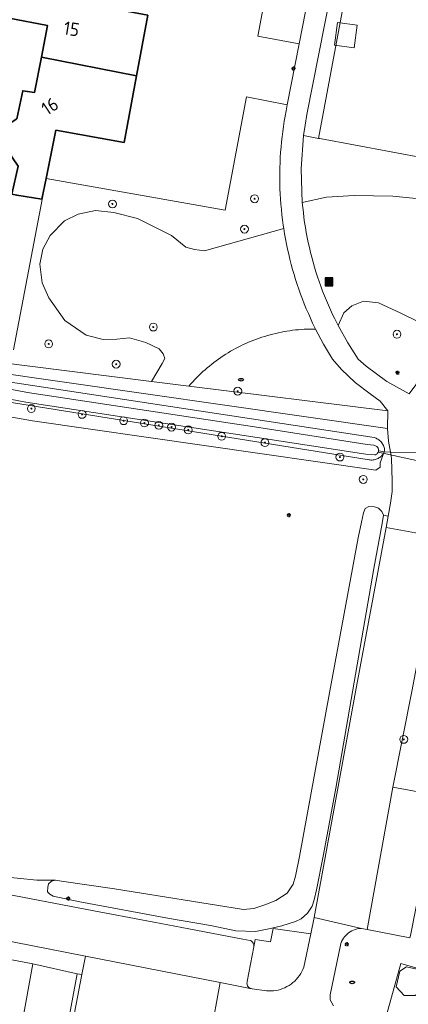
# Model space of a CAD drawing. Header units: metres. Extents: x 152610 to 160096, y 456114 to 462495.
# Tile 358 of 656: x 157399 to 157439, y 460185 to 460284. Entities that reach past the tile are written whole.
import ezdxf
from ezdxf.enums import TextEntityAlignment as Align

# ---------------------------------------------------------------- set-up
doc = ezdxf.new("R2010")
doc.units = ezdxf.units.M
doc.header["$LTSCALE"] = 0.5
doc.layers.get('0').update_dxf_attribs({"linetype": 'CONTINUOUS'})
for name, color, linetype, lineweight in [('B-PV-GR-BEPLANTING_CULTUUR_BOSPLANTSOEN-GV', 251, 'CONTINUOUS', 18), ('B-PV-GR-BOOM-S', 251, 'CONTINUOUS', 25), ('B-PV-IE-MEUBILAIR-S', 251, 'CONTINUOUS', 25), ('B-PV-IE-MEUBILAIR_WEGMEUBILAIR_AFVALBAK-S', 251, 'CONTINUOUS', 25), ('B-PV-IE-TERREINAFSCHEIDING_KUNSTMATIG_HEKWERK-G', 251, 'IE-TERREINAFSCHEIDING_KUNSTMATIG-SO', 18), ('B-PV-KW-KUNSTWERK_DUIKER-G', 251, 'CONTINUOUS', 18), ('B-PV-OG-BEBOUWING-GV', 6, 'CONTINUOUS', 35), ('B-PV-OG-BEBOUWING-T18', 1, 'CONTINUOUS', 18), ('B-PV-OG-BEBOUWING_OVERBOUWING-GV', 251, 'CONTINUOUS', 18), ('B-PV-OG-BEBOUWING_SCHUUR-GV', 251, 'CONTINUOUS', 18), ('B-PV-OG-TERREIN_BEGROEID-GV', 251, 'CONTINUOUS', 18), ('B-PV-OG-TERREIN_OEVER-GV', 251, 'CONTINUOUS', 18), ('B-PV-OG-WATER_GREPPEL-GV', 251, 'CONTINUOUS', 18), ('B-PV-OG-WATER_SLOOT-GV', 251, 'CONTINUOUS', 18), ('B-PV-VH-GESLOTENVERHARDING_ASFALT-GV', 251, 'CONTINUOUS', 18), ('B-PV-VH-HALFVERHARDING_GRAVEL-GV', 251, 'CONTINUOUS', 18), ('B-PV-VH-OPENVERHARDING_BETONSTRAATSTEEN-GV', 251, 'CONTINUOUS', 18), ('B-PV-VH-OPENVERHARDING_TEGEL-GV', 251, 'CONTINUOUS', 18)]:
    doc.layers.add(name, color=color, linetype=linetype, lineweight=lineweight)
doc.styles.add('NLCS-ISO', font='NLCS-ISO.ttf')
doc.styles.add('NLCS-ISO-M750-T18', font='NLCS-ISO.ttf', dxfattribs={"height": 1.35})
doc.linetypes.add('IE-TERREINAFSCHEIDING_KUNSTMATIG-SO', pattern='A,4,[82,NLCS.SHX,S=0.75,R=90,X=0,Y=0],4,-2', length=10)

# ---------------------------------------------------------------- blocks, each defined once
blk = doc.blocks.new('SIE-WEG_AFVALBAK-SO')
h = blk.add_hatch(color=256)
h.dxf.hatch_style = 1
h.paths.add_polyline_path([(-1.5, -1.5), (1.5, -1.5), (1.5, 1.5), (-1.5, 1.5)])
for points in [[(-2, -2), (2, -2), (2, 2), (-2, 2)], [(-1.5, -1.5), (1.5, -1.5), (1.5, 1.5), (-1.5, 1.5)]]:
    blk.add_lwpolyline(points, close=True)
blk = doc.blocks.new('SIE-MEUBILAIR_PAAL_LICHTMAST-SO')
for points in [[(-0.62, 0), (-1, 0)], [(-0.71, 0.71), (-0.44, 0.44)], [(0, 1), (0, 0.62)], [(0.44, 0.44), (0.71, 0.71)], [(1, 0), (0.62, 0)], [(-0.71, -0.71), (-0.44, -0.44)], [(0, -0.62), (0, -1)], [(0.44, -0.44), (0.71, -0.71)]]:
    blk.add_lwpolyline(points)
blk.add_circle((0, 0), 0.5)
blk = doc.blocks.new('SIE-MEUBILAIR_PUT_RIOOLPUT-SO')
blk.add_ellipse((0, 0), major_axis=(1.25, 0), ratio=0.54)
at = {"style": 'NLCS-ISO'}
blk.add_text('ri', height=0.75, dxfattribs=at).set_placement((-0.04, 0.07), align=Align.MIDDLE_CENTER)
blk = doc.blocks.new('SGR-BOOM_GBKN-SO')
at = {"linetype": 'ByBlock', "lineweight": 18}
h = blk.add_hatch(color=0, dxfattribs=at)
h.dxf.hatch_style = 1
edge = h.paths.add_edge_path()
edge.add_arc((0, 0), 0.25, 0, 360)
at = {"color": 0, "linetype": 'ByBlock', "lineweight": 18}
for radius in [2, 0.25]:
    blk.add_circle((0, 0), radius, dxfattribs=at)
at = {"color": 0, "linetype": 'ByBlock', "lineweight": 18, "style": 'NLCS-ISO'}
blk.add_attdef('SOORT', (2.5, 0), '', height=1.5, dxfattribs=at)

msp = doc.modelspace()

# ---------------------------------------------------------------- linework, layer by layer
at = {"layer": 'B-PV-GR-BEPLANTING_CULTUUR_BOSPLANTSOEN-GV', "flags": 128}
for points in [[(157429.268, 460312.762), (157423.631, 460282.76), (157427.824, 460281.968), (157431.959, 460303.074)], [(157434.125, 460302.689), (157428.599, 460274.805), (157428.416, 460273.74), (157428.268, 460272.67), (157429.78, 460272.389), (157433.418, 460291.943)], [(157395.919, 460249.869), (157412.85, 460247.756), (157413.942, 460249.557), (157414.211, 460250.087), (157414.039, 460250.545), (157413.616, 460251.039), (157412.277, 460251.693), (157410.634, 460252.173), (157409.354, 460252.041), (157407.96, 460251.995), (157406.233, 460252.439), (157404.054, 460253.912), (157402.437, 460256.233), (157401.779, 460257.739), (157401.516, 460259.623), (157401.833, 460261.151), (157402.592, 460262.556), (157404.048, 460264.023), (157405.433, 460264.703), (157407.185, 460265.068), (157409.027, 460264.886), (157411.445, 460264.26), (157414.896, 460262.533), (157416.329, 460261.358), (157417.226, 460261.11), (157418.225, 460260.985), (157426.264, 460263.237), (157426.209, 460263.604), (157426.139, 460264.127), (157426.076, 460264.652), (157426.021, 460265.177), (157425.974, 460265.703), (157425.935, 460266.23), (157425.903, 460266.758), (157425.88, 460267.285), (157425.865, 460267.813), (157425.858, 460268.342), (157425.859, 460268.87), (157425.868, 460269.398), (157425.885, 460269.926), (157425.91, 460270.454), (157425.943, 460270.981), (157425.984, 460271.508), (157426.032, 460272.034), (157426.089, 460272.559), (157426.154, 460273.083), (157426.227, 460273.607), (157426.307, 460274.129), (157426.396, 460274.65), (157426.492, 460275.169), (157426.612, 460275.784), (157422.471, 460276.585), (157420.317, 460265.125), (157402.162, 460268.331), (157398.877, 460250.951)], [(157375.331, 460248.243), (157400.773, 460243.739), (157435.584, 460238.749), (157436.045, 460239.062), (157436.048, 460239.488), (157436.447, 460240.61), (157436.403, 460240.515), (157436.352, 460240.424), (157436.294, 460240.338), (157436.229, 460240.256), (157436.159, 460240.179), (157436.082, 460240.108), (157436.001, 460240.043), (157435.915, 460239.984), (157435.824, 460239.933), (157435.73, 460239.888), (157435.633, 460239.85), (157435.533, 460239.821), (157435.431, 460239.798), (157435.328, 460239.784), (157435.224, 460239.778), (157435.12, 460239.78), (157435.016, 460239.789), (157434.913, 460239.807), (157371.214, 460249.999)], [(157439.253, 460216.301), (157437.334, 460206.611), (157441.903, 460205.775)], [(157439.056, 460191.348), (157434.707, 460192.194), (157434.158, 460192.301), (157434.072, 460192.297), (157433.882, 460192.278), (157433.694, 460192.244), (157433.51, 460192.193), (157433.331, 460192.128), (157433.158, 460192.047), (157432.992, 460191.953), (157432.835, 460191.844), (157432.687, 460191.723), (157432.55, 460191.591), (157432.424, 460191.447), (157432.312, 460191.293), (157432.212, 460191.13), (157432.126, 460190.959), (157432.055, 460190.782), (157431.999, 460190.6), (157430.958, 460185.552), (157430.959, 460185.038), (157431.316, 460184.45)], [(157434.662, 460176.2), (157438.143, 460188.741), (157439.638, 460188.302)]]:
    msp.add_lwpolyline(points, dxfattribs=at)
for points in [[(157429.925, 460272.362), (157429.78, 460272.389), (157428.268, 460272.67), (157428.032, 460269.289), (157428.144, 460265.902), (157430.587, 460266.439), (157433.413, 460266.6), (157437.309, 460266.533), (157440.359, 460266.238), (157445.952, 460264.958), (157446.247, 460263.443), (157446.91, 460262.168), (157448.076, 460260.745), (157449.207, 460259.861), (157455.239, 460267.652)], [(157435.858, 460255.703), (157434.342, 460255.9), (157433.177, 460255.424), (157432.352, 460254.69), (157431.771, 460253.412), (157432.744, 460251.676), (157433.821, 460250.002), (157434.631, 460249.285), (157436.713, 460247.739), (157438.984, 460246.488), (157441.572, 460249.999), (157443.242, 460252.156), (157438.132, 460254.665)], [(157429.485, 460253.054), (157429.194, 460253.056), (157428.904, 460253.053), (157428.613, 460253.045), (157428.323, 460253.031), (157428.033, 460253.013), (157427.743, 460252.99), (157427.454, 460252.961), (157427.165, 460252.927), (157426.877, 460252.889), (157426.59, 460252.845), (157426.303, 460252.796), (157426.017, 460252.742), (157425.733, 460252.684), (157425.449, 460252.62), (157425.167, 460252.551), (157424.885, 460252.478), (157424.606, 460252.399), (157424.327, 460252.316), (157424.05, 460252.227), (157423.775, 460252.134), (157423.501, 460252.036), (157423.229, 460251.933), (157422.959, 460251.826), (157422.691, 460251.714), (157422.425, 460251.597), (157422.161, 460251.475), (157421.899, 460251.349), (157421.64, 460251.218), (157421.382, 460251.083), (157421.128, 460250.943), (157420.875, 460250.799), (157420.625, 460250.65), (157420.378, 460250.497), (157420.134, 460250.34), (157419.892, 460250.179), (157419.653, 460250.013), (157419.418, 460249.843), (157419.185, 460249.669), (157418.955, 460249.491), (157418.728, 460249.309), (157418.505, 460249.123), (157418.285, 460248.933), (157418.068, 460248.739), (157417.855, 460248.542), (157417.645, 460248.341), (157417.439, 460248.136), (157417.236, 460247.927), (157417.038, 460247.715), (157416.842, 460247.5), (157416.651, 460247.281), (157436.816, 460244.764), (157436.045, 460245.761), (157435.021, 460246.495), (157433.495, 460247.642), (157432.117, 460248.964), (157431.199, 460250.002), (157430.306, 460251.508)]]:
    msp.add_lwpolyline(points, close=True, dxfattribs=at)
at = {"layer": 'B-PV-IE-TERREINAFSCHEIDING_KUNSTMATIG_HEKWERK-G', "flags": 128}
msp.add_lwpolyline([(157406.169, 460189.489), (157377.183, 460195.166), (157370.912, 460196.394), (157370.74, 460195.516), (157365.909, 460195.032), (157350.128, 460193.454), (157346.418, 460193.083), (157341.504, 460192.58), (157332.705, 460191.679), (157331.933, 460187.934), (157319.392, 460190.15), (157314.768, 460187.838), (157314.41, 460187.591), (157313.788, 460187.149), (157313.176, 460186.693), (157312.574, 460186.225), (157311.982, 460185.744), (157311.4, 460185.251), (157310.828, 460184.746), (157310.267, 460184.229), (157309.717, 460183.701), (157309.178, 460183.161), (157308.651, 460182.61), (157308.135, 460182.048), (157307.631, 460181.475), (157307.001, 460180.723)], dxfattribs=at)
at = {"layer": 'B-PV-KW-KUNSTWERK_DUIKER-G', "flags": 128}
msp.add_lwpolyline([(157435.834, 460240.582), (157440.795, 460239.496)], dxfattribs=at)
at = {"layer": 'B-PV-OG-BEBOUWING-GV', "flags": 128}
for points in [[(157412.498, 460284.863), (157398.9, 460287.431), (157398.423, 460284.557), (157402.317, 460283.828), (157401.689, 460280.603), (157411.344, 460278.736)], [(157411.344, 460278.736), (157401.689, 460280.603), (157400.997, 460277.051), (157399.808, 460277.22), (157399.201, 460274.376), (157397.019, 460272.934), (157399.331, 460269.559), (157398.682, 460266.717), (157399.195, 460266.628), (157401.728, 460266.207), (157402.162, 460268.331), (157403.16, 460273.21), (157410.07, 460271.973)]]:
    msp.add_lwpolyline(points, close=True, dxfattribs=at)
at = {"layer": 'B-PV-OG-BEBOUWING_OVERBOUWING-GV', "flags": 128}
msp.add_lwpolyline([(157433.715, 460283.868), (157431.72, 460284.134), (157431.416, 460281.847), (157433.411, 460281.581)], close=True, dxfattribs=at)
at = {"layer": 'B-PV-OG-BEBOUWING_SCHUUR-GV', "flags": 128}
msp.add_lwpolyline([(157440.066, 460188.091), (157438.718, 460188.408), (157438.015, 460187.976), (157437.645, 460186.366), (157438.459, 460185.489), (157439.586, 460185.481), (157440.445, 460186.124), (157440.589, 460187.165)], close=True, dxfattribs=at)
at = {"layer": 'B-PV-OG-TERREIN_BEGROEID-GV', "flags": 128}
for points in [[(157440.359, 460266.238), (157437.309, 460266.533), (157433.413, 460266.6), (157430.587, 460266.439), (157428.144, 460265.902), (157428.191, 460265.39), (157428.247, 460264.879), (157428.31, 460264.369), (157428.381, 460263.859), (157428.46, 460263.351), (157428.548, 460262.844), (157428.642, 460262.339), (157428.745, 460261.835), (157428.856, 460261.333), (157428.974, 460260.833), (157429.1, 460260.334), (157429.234, 460259.838), (157429.376, 460259.343), (157429.525, 460258.851), (157429.682, 460258.362), (157429.847, 460257.875), (157430.019, 460257.39), (157430.199, 460256.908), (157430.386, 460256.429), (157430.58, 460255.953), (157430.782, 460255.48), (157430.991, 460255.011), (157431.208, 460254.544), (157431.432, 460254.081), (157431.663, 460253.622), (157431.771, 460253.412), (157432.352, 460254.69), (157433.177, 460255.424), (157434.342, 460255.9), (157435.858, 460255.703), (157438.132, 460254.665), (157443.242, 460252.156)], [(157383.218, 460249.999), (157435.444, 460242.048), (157435.514, 460242.025), (157435.615, 460241.986), (157435.712, 460241.939), (157435.805, 460241.885), (157435.895, 460241.825), (157435.979, 460241.758), (157436.059, 460241.685), (157436.133, 460241.606), (157436.2, 460241.522), (157436.262, 460241.433), (157436.316, 460241.34), (157436.364, 460241.243), (157436.404, 460241.143), (157436.437, 460241.04), (157436.462, 460240.935), (157436.479, 460240.828), (157436.488, 460240.721), (157436.484, 460240.707), (157436.447, 460240.61), (157437.087, 460240.588), (157436.878, 460241.679), (157436.795, 460242.966), (157395.744, 460248.868)], [(157397.213, 460197.591), (157401.236, 460197.179), (157403.113, 460197.171), (157403.715, 460197.099), (157409.114, 460196.307), (157422.182, 460194.197), (157423.233, 460194.316), (157424.338, 460194.674), (157425.47, 460195.113), (157426.602, 460195.871), (157427.228, 460196.789), (157427.454, 460197.6), (157427.868, 460199.583), (157430.902, 460216.175), (157433.796, 460231.905), (157434.129, 460233.471), (157434.337, 460234.423), (157434.514, 460234.876), (157434.889, 460235.053), (157435.46, 460235.033), (157435.874, 460234.895), (157436.209, 460234.56), (157436.386, 460234.185), (157436.859, 460234.095), (157437.1, 460235.419), (157437.25, 460236.602), (157437.247, 460237.877), (157437.213, 460238.565), (157437.214, 460238.856), (157437.207, 460239.205), (157437.192, 460239.554), (157437.169, 460239.903), (157437.138, 460240.251), (157437.121, 460240.413), (157437.087, 460240.588), (157436.447, 460240.61), (157436.048, 460239.488), (157436.045, 460239.062), (157435.584, 460238.749), (157400.773, 460243.739), (157375.331, 460248.243)], [(157392.503, 460196.851), (157405.421, 460194.389), (157406.308, 460194.22), (157413.091, 460192.928), (157416.634, 460192.253), (157422.115, 460191.208), (157422.852, 460191.079), (157422.858, 460191.076), (157422.887, 460191.061), (157422.947, 460191.028), (157423.027, 460190.967), (157423.096, 460190.893), (157423.153, 460190.81), (157423.196, 460190.719), (157423.224, 460190.622), (157423.236, 460190.522), (157423.232, 460190.421), (157423.373, 460191.162), (157424.933, 460190.928), (157425.184, 460192.28), (157428.997, 460191.753), (157429.336, 460193.391), (157433.545, 460216.286), (157436.647, 460232.931), (157436.859, 460234.095), (157436.386, 460234.185), (157436.247, 460233.338), (157435.38, 460228.766), (157431.53, 460206.5), (157430.284, 460199.777), (157429.575, 460196.199), (157429.358, 460195.181), (157429.14, 460194.564), (157428.656, 460193.847), (157428.038, 460193.263), (157427.454, 460192.98), (157426.068, 460192.563), (157424.75, 460192.247), (157423.398, 460191.997), (157421.413, 460192.05), (157420.296, 460192.303), (157418.837, 460192.58), (157414.664, 460193.307), (157405.571, 460194.996), (157402.867, 460195.579), (157402.551, 460195.773), (157402.316, 460196.008), (157402.327, 460196.467), (157402.419, 460196.825), (157402.715, 460197.08), (157403.113, 460197.171), (157401.236, 460197.179), (157397.213, 460197.591)]]:
    msp.add_lwpolyline(points, dxfattribs=at)
for points in [[(157409.027, 460264.886), (157407.185, 460265.068), (157405.433, 460264.703), (157404.048, 460264.023), (157402.592, 460262.556), (157401.833, 460261.151), (157401.516, 460259.623), (157401.779, 460257.739), (157402.437, 460256.233), (157404.054, 460253.912), (157406.233, 460252.439), (157407.96, 460251.995), (157409.354, 460252.041), (157410.634, 460252.173), (157412.277, 460251.693), (157413.616, 460251.039), (157414.039, 460250.545), (157414.211, 460250.087), (157413.942, 460249.557), (157412.85, 460247.756), (157416.651, 460247.281), (157416.842, 460247.5), (157417.038, 460247.715), (157417.236, 460247.927), (157417.439, 460248.136), (157417.645, 460248.341), (157417.855, 460248.542), (157418.068, 460248.739), (157418.285, 460248.933), (157418.505, 460249.123), (157418.728, 460249.309), (157418.955, 460249.491), (157419.185, 460249.669), (157419.418, 460249.843), (157419.653, 460250.013), (157419.892, 460250.179), (157420.134, 460250.34), (157420.378, 460250.497), (157420.625, 460250.65), (157420.875, 460250.799), (157421.128, 460250.943), (157421.382, 460251.083), (157421.64, 460251.218), (157421.899, 460251.349), (157422.161, 460251.475), (157422.425, 460251.597), (157422.691, 460251.714), (157422.959, 460251.826), (157423.229, 460251.933), (157423.501, 460252.036), (157423.775, 460252.134), (157424.05, 460252.227), (157424.327, 460252.316), (157424.606, 460252.399), (157424.885, 460252.478), (157425.167, 460252.551), (157425.449, 460252.62), (157425.733, 460252.684), (157426.017, 460252.742), (157426.303, 460252.796), (157426.59, 460252.845), (157426.877, 460252.889), (157427.165, 460252.927), (157427.454, 460252.961), (157427.743, 460252.99), (157428.033, 460253.013), (157428.323, 460253.031), (157428.613, 460253.045), (157428.904, 460253.053), (157429.194, 460253.056), (157429.485, 460253.054), (157429.419, 460253.187), (157429.19, 460253.664), (157428.969, 460254.144), (157428.754, 460254.627), (157428.547, 460255.113), (157428.347, 460255.603), (157428.155, 460256.095), (157427.97, 460256.591), (157427.793, 460257.089), (157427.623, 460257.589), (157427.461, 460258.093), (157427.306, 460258.598), (157427.159, 460259.106), (157427.02, 460259.616), (157426.889, 460260.128), (157426.765, 460260.642), (157426.649, 460261.158), (157426.541, 460261.676), (157426.441, 460262.195), (157426.348, 460262.715), (157426.264, 460263.237), (157418.225, 460260.985), (157417.226, 460261.11), (157416.329, 460261.358), (157414.896, 460262.533), (157411.445, 460264.26)], [(157397.398, 460183.034), (157398.526, 460189.146), (157400.818, 460188.702), (157405.3, 460187.704), (157405.801, 460187.607), (157406.169, 460189.489), (157377.183, 460195.166), (157370.912, 460196.394), (157370.74, 460195.516), (157369.68, 460189.805), (157380.877, 460187.836), (157383.645, 460187.357), (157396.729, 460185.069), (157396.427, 460183.218)]]:
    msp.add_lwpolyline(points, close=True, dxfattribs=at)
at = {"layer": 'B-PV-OG-TERREIN_OEVER-GV', "flags": 128}
for points in [[(157349.468, 460256.344), (157400.279, 460246.615), (157423.733, 460243.063), (157434.725, 460241.368), (157435.391, 460241.269), (157435.48, 460241.258), (157435.565, 460241.231), (157435.644, 460241.19), (157435.714, 460241.135), (157435.774, 460241.069), (157435.821, 460240.993), (157435.853, 460240.909), (157435.87, 460240.822), (157435.871, 460240.733), (157435.865, 460240.699), (157436.447, 460240.61), (157436.484, 460240.707), (157436.488, 460240.721), (157436.479, 460240.828), (157436.462, 460240.935), (157436.437, 460241.04), (157436.404, 460241.143), (157436.364, 460241.243), (157436.316, 460241.34), (157436.262, 460241.433), (157436.2, 460241.522), (157436.133, 460241.606), (157436.059, 460241.685), (157435.979, 460241.758), (157435.895, 460241.825), (157435.805, 460241.885), (157435.712, 460241.939), (157435.615, 460241.986), (157435.514, 460242.025), (157435.444, 460242.048), (157383.218, 460249.999)], [(157371.214, 460249.999), (157434.913, 460239.807), (157435.016, 460239.789), (157435.12, 460239.78), (157435.224, 460239.778), (157435.328, 460239.784), (157435.431, 460239.798), (157435.533, 460239.821), (157435.633, 460239.85), (157435.73, 460239.888), (157435.824, 460239.933), (157435.915, 460239.984), (157436.001, 460240.043), (157436.082, 460240.108), (157436.159, 460240.179), (157436.229, 460240.256), (157436.294, 460240.338), (157436.352, 460240.424), (157436.403, 460240.515), (157436.447, 460240.61), (157435.865, 460240.699), (157435.856, 460240.645), (157435.826, 460240.561), (157435.782, 460240.484), (157435.724, 460240.416), (157435.655, 460240.359), (157435.577, 460240.316), (157435.504, 460240.29), (157434.573, 460240.38), (157423.582, 460242.074), (157400.11, 460245.629), (157349.279, 460255.361)]]:
    msp.add_lwpolyline(points, dxfattribs=at)
at = {"layer": 'B-PV-OG-WATER_GREPPEL-GV', "flags": 128}
msp.add_lwpolyline([(157431.53, 460206.5), (157435.38, 460228.766), (157436.247, 460233.338), (157436.386, 460234.185), (157436.209, 460234.56), (157435.874, 460234.895), (157435.46, 460235.033), (157434.889, 460235.053), (157434.514, 460234.876), (157434.337, 460234.423), (157434.129, 460233.471), (157433.796, 460231.905), (157430.902, 460216.175), (157427.868, 460199.583), (157427.454, 460197.6), (157427.228, 460196.789), (157426.602, 460195.871), (157425.47, 460195.113), (157424.338, 460194.674), (157423.233, 460194.316), (157422.182, 460194.197), (157409.114, 460196.307), (157403.715, 460197.099), (157403.113, 460197.171), (157402.715, 460197.08), (157402.419, 460196.825), (157402.327, 460196.467), (157402.316, 460196.008), (157402.551, 460195.773), (157402.867, 460195.579), (157405.571, 460194.996), (157414.664, 460193.307), (157418.837, 460192.58), (157420.296, 460192.303), (157421.413, 460192.05), (157423.398, 460191.997), (157424.75, 460192.247), (157426.068, 460192.563), (157427.454, 460192.98), (157428.038, 460193.263), (157428.656, 460193.847), (157429.14, 460194.564), (157429.358, 460195.181), (157429.575, 460196.199), (157430.284, 460199.777)], close=True, dxfattribs=at)
at = {"layer": 'B-PV-OG-WATER_SLOOT-GV', "flags": 128}
msp.add_lwpolyline([(157349.279, 460255.361), (157400.11, 460245.629), (157423.582, 460242.074), (157434.573, 460240.38), (157435.504, 460240.29), (157435.577, 460240.316), (157435.655, 460240.359), (157435.724, 460240.416), (157435.782, 460240.484), (157435.826, 460240.561), (157435.856, 460240.645), (157435.865, 460240.699), (157435.871, 460240.733), (157435.87, 460240.822), (157435.853, 460240.909), (157435.821, 460240.993), (157435.774, 460241.069), (157435.714, 460241.135), (157435.644, 460241.19), (157435.565, 460241.231), (157435.48, 460241.258), (157435.391, 460241.269), (157434.725, 460241.368), (157423.733, 460243.063), (157400.279, 460246.615), (157349.468, 460256.344)], dxfattribs=at)
at = {"layer": 'B-PV-VH-GESLOTENVERHARDING_ASFALT-GV', "flags": 128}
for points in [[(157431.959, 460303.074), (157427.824, 460281.968), (157426.612, 460275.784), (157426.492, 460275.169), (157426.396, 460274.65), (157426.307, 460274.129), (157426.227, 460273.607), (157426.154, 460273.083), (157426.089, 460272.559), (157426.032, 460272.034), (157425.984, 460271.508), (157425.943, 460270.981), (157425.91, 460270.454), (157425.885, 460269.926), (157425.868, 460269.398), (157425.859, 460268.87), (157425.858, 460268.342), (157425.865, 460267.813), (157425.88, 460267.285), (157425.903, 460266.758), (157425.935, 460266.23), (157425.974, 460265.703), (157426.021, 460265.177), (157426.076, 460264.652), (157426.139, 460264.127), (157426.209, 460263.604), (157426.264, 460263.237), (157426.348, 460262.715), (157426.441, 460262.195), (157426.541, 460261.676), (157426.649, 460261.158), (157426.765, 460260.642), (157426.889, 460260.128), (157427.02, 460259.616), (157427.159, 460259.106), (157427.306, 460258.598), (157427.461, 460258.093), (157427.623, 460257.589), (157427.793, 460257.089), (157427.97, 460256.591), (157428.155, 460256.095), (157428.347, 460255.603), (157428.547, 460255.113), (157428.754, 460254.627), (157428.969, 460254.144), (157429.19, 460253.664), (157429.419, 460253.187), (157429.485, 460253.054), (157430.306, 460251.508), (157431.199, 460250.002), (157432.117, 460248.964), (157433.495, 460247.642), (157435.021, 460246.495), (157436.045, 460245.761), (157436.816, 460244.764), (157436.795, 460242.966), (157436.878, 460241.679), (157437.087, 460240.588), (157439.936, 460240.526)], [(157438.984, 460246.488), (157436.713, 460247.739), (157434.631, 460249.285), (157433.821, 460250.002), (157432.744, 460251.676), (157431.771, 460253.412), (157431.663, 460253.622), (157431.432, 460254.081), (157431.208, 460254.544), (157430.991, 460255.011), (157430.782, 460255.48), (157430.58, 460255.953), (157430.386, 460256.429), (157430.199, 460256.908), (157430.019, 460257.39), (157429.847, 460257.875), (157429.682, 460258.362), (157429.525, 460258.851), (157429.376, 460259.343), (157429.234, 460259.838), (157429.1, 460260.334), (157428.974, 460260.833), (157428.856, 460261.333), (157428.745, 460261.835), (157428.642, 460262.339), (157428.548, 460262.844), (157428.46, 460263.351), (157428.381, 460263.859), (157428.31, 460264.369), (157428.247, 460264.879), (157428.191, 460265.39), (157428.144, 460265.902), (157428.032, 460269.289), (157428.268, 460272.67), (157428.416, 460273.74), (157428.599, 460274.805), (157434.125, 460302.689)], [(157418.82, 460181.484), (157419.805, 460186.818), (157406.169, 460189.489), (157405.801, 460187.607), (157403.544, 460175.969)]]:
    msp.add_lwpolyline(points, dxfattribs=at)
at = {"layer": 'B-PV-VH-HALFVERHARDING_GRAVEL-GV', "flags": 128}
msp.add_lwpolyline([(157395.744, 460248.868), (157436.795, 460242.966), (157436.816, 460244.764), (157416.651, 460247.281), (157412.85, 460247.756), (157395.919, 460249.869)], dxfattribs=at)
at = {"layer": 'B-PV-VH-OPENVERHARDING_BETONSTRAATSTEEN-GV', "flags": 128}
for points in [[(157439.965, 460240.523), (157439.936, 460240.526), (157437.087, 460240.588), (157437.121, 460240.413), (157437.138, 460240.251), (157437.169, 460239.903), (157437.192, 460239.554), (157437.207, 460239.205), (157437.214, 460238.856), (157437.213, 460238.565), (157437.247, 460237.877), (157437.25, 460236.602), (157437.1, 460235.419), (157436.859, 460234.095), (157436.647, 460232.931), (157439.985, 460232.33), (157440.015, 460235.205), (157440.016, 460238.08), (157439.872, 460239.515)], [(157441.903, 460205.775), (157437.334, 460206.611), (157434.707, 460192.194), (157439.056, 460191.348), (157439.108, 460191.578)], [(157400.739, 460162.993), (157401.712, 460168.24), (157403.153, 460176.021), (157405.3, 460187.704), (157400.818, 460188.702), (157398.729, 460177.143), (157396.247, 460163.826)], [(157400.739, 460162.993), (157401.132, 460162.92), (157403.544, 460175.969), (157405.801, 460187.607), (157405.3, 460187.704), (157403.153, 460176.021), (157401.712, 460168.24)]]:
    msp.add_lwpolyline(points, close=True, dxfattribs=at)
msp.add_lwpolyline([(157377.183, 460195.166), (157406.169, 460189.489), (157419.805, 460186.818), (157422.871, 460186.218), (157422.788, 460186.26), (157422.713, 460186.316), (157422.649, 460186.383), (157422.598, 460186.461), (157422.56, 460186.546), (157422.537, 460186.636), (157422.53, 460186.729), (157422.54, 460186.822), (157422.565, 460186.911), (157422.567, 460186.919), (157423.232, 460190.421), (157423.236, 460190.522), (157423.224, 460190.622), (157423.196, 460190.719), (157423.153, 460190.81), (157423.096, 460190.893), (157423.027, 460190.967), (157422.947, 460191.028), (157422.887, 460191.061), (157422.858, 460191.076), (157422.852, 460191.079), (157422.115, 460191.208), (157416.634, 460192.253), (157413.091, 460192.928), (157406.308, 460194.22), (157405.421, 460194.389), (157392.503, 460196.851)], dxfattribs=at)
at = {"layer": 'B-PV-VH-OPENVERHARDING_TEGEL-GV', "flags": 128}
for points in [[(157437.334, 460206.611), (157439.253, 460216.301), (157441.994, 460230.754), (157439.981, 460231.179), (157439.985, 460232.33), (157436.647, 460232.931), (157433.545, 460216.286), (157429.336, 460193.391), (157434.158, 460192.301), (157434.707, 460192.194)], [(157428.997, 460191.753), (157425.184, 460192.28), (157424.933, 460190.928), (157423.373, 460191.162), (157423.232, 460190.421), (157422.567, 460186.919), (157422.565, 460186.911), (157422.54, 460186.822), (157422.53, 460186.729), (157422.537, 460186.636), (157422.56, 460186.546), (157422.598, 460186.461), (157422.649, 460186.383), (157422.713, 460186.316), (157422.788, 460186.26), (157422.871, 460186.218), (157422.96, 460186.191), (157423.053, 460186.179), (157424.499, 460185.966), (157424.721, 460185.952), (157424.964, 460185.953), (157425.206, 460185.969), (157425.446, 460186.001), (157425.684, 460186.049), (157425.918, 460186.113), (157426.148, 460186.192), (157426.372, 460186.286), (157426.395, 460186.297), (157426.589, 460186.394), (157426.799, 460186.517), (157427, 460186.653), (157427.191, 460186.802), (157427.373, 460186.963), (157427.543, 460187.136), (157427.702, 460187.319), (157427.848, 460187.513), (157427.981, 460187.716), (157428.1, 460187.927), (157428.206, 460188.146), (157428.296, 460188.371)]]:
    msp.add_lwpolyline(points, close=True, dxfattribs=at)
for points in [[(157431.316, 460184.45), (157430.959, 460185.038), (157430.958, 460185.552), (157431.999, 460190.6), (157432.055, 460190.782), (157432.126, 460190.959), (157432.212, 460191.13), (157432.312, 460191.293), (157432.424, 460191.447), (157432.55, 460191.591), (157432.687, 460191.723), (157432.835, 460191.844), (157432.992, 460191.953), (157433.158, 460192.047), (157433.331, 460192.128), (157433.51, 460192.193), (157433.694, 460192.244), (157433.882, 460192.278), (157434.072, 460192.297), (157434.158, 460192.301), (157429.336, 460193.391), (157428.997, 460191.753), (157428.296, 460188.371), (157428.206, 460188.146), (157428.1, 460187.927), (157427.981, 460187.716), (157427.848, 460187.513), (157427.702, 460187.319), (157427.543, 460187.136), (157427.373, 460186.963), (157427.191, 460186.802), (157427, 460186.653), (157426.799, 460186.517), (157426.589, 460186.394), (157426.395, 460186.297), (157426.372, 460186.286), (157426.148, 460186.192), (157425.918, 460186.113), (157425.684, 460186.049), (157425.446, 460186.001), (157425.206, 460185.969), (157424.964, 460185.953), (157424.721, 460185.952), (157424.499, 460185.966), (157423.053, 460186.179), (157422.96, 460186.191), (157422.871, 460186.218), (157419.805, 460186.818), (157418.82, 460181.484)], [(157398.729, 460177.143), (157400.818, 460188.702), (157398.526, 460189.146)]]:
    msp.add_lwpolyline(points, dxfattribs=at)

# ---------------------------------------------------------------- block references
at = {"layer": 'B-PV-GR-BOOM-S', "xscale": 0.2, "yscale": 0.2, "zscale": 0.2}
for p in [(157408.898, 460265.735), (157423.306, 460266.266), (157422.279, 460263.186), (157413.038, 460253.26), (157437.742, 460252.529), (157402.428, 460251.549), (157409.273, 460249.495), (157421.595, 460246.757), (157400.673, 460244.992), (157405.819, 460244.407), (157410.029, 460243.764), (157412.134, 460243.53), (157413.596, 460243.296), (157414.882, 460243.12), (157416.578, 460242.828), (157419.969, 460242.185), (157424.355, 460241.542), (157431.956, 460240.08), (157434.32, 460237.812), (157438.427, 460211.458)]:
    msp.add_blockref('SGR-BOOM_GBKN-SO', p, dxfattribs=at)
at = {"layer": 'B-PV-IE-MEUBILAIR-S', "xscale": 0.2, "yscale": 0.2, "zscale": 0.2}
for name, p in [('SIE-MEUBILAIR_PAAL_LICHTMAST-SO', (157427.254, 460279.468)), ('SIE-MEUBILAIR_PAAL_LICHTMAST-SO', (157437.803, 460248.635)), ('SIE-MEUBILAIR_PUT_RIOOLPUT-SO', (157421.931, 460247.924)), ('SIE-MEUBILAIR_PAAL_LICHTMAST-SO', (157426.775, 460234.188)), ('SIE-MEUBILAIR_PAAL_LICHTMAST-SO', (157404.4, 460195.319)), ('SIE-MEUBILAIR_PAAL_LICHTMAST-SO', (157432.644, 460190.701)), ('SIE-MEUBILAIR_PUT_RIOOLPUT-SO', (157433.2, 460186.826))]:
    msp.add_blockref(name, p, dxfattribs=at)
at = {"layer": 'B-PV-IE-MEUBILAIR_WEGMEUBILAIR_AFVALBAK-S', "xscale": 0.2, "yscale": 0.2, "zscale": 0.2}
msp.add_blockref('SIE-WEG_AFVALBAK-SO', (157430.845, 460257.853), dxfattribs=at)

# ---------------------------------------------------------------- texts
at = {"layer": 'B-PV-OG-BEBOUWING-T18', "style": 'NLCS-ISO-M750-T18'}
for s, rotation, p in [('15', 350.6, (157404.746, 460283.485)), ('16', 33.5, (157402.551, 460275.652))]:
    msp.add_text(s, height=1.35, rotation=rotation, dxfattribs=at).set_placement(p, align=Align.MIDDLE)

doc.saveas('drawing.dxf')
